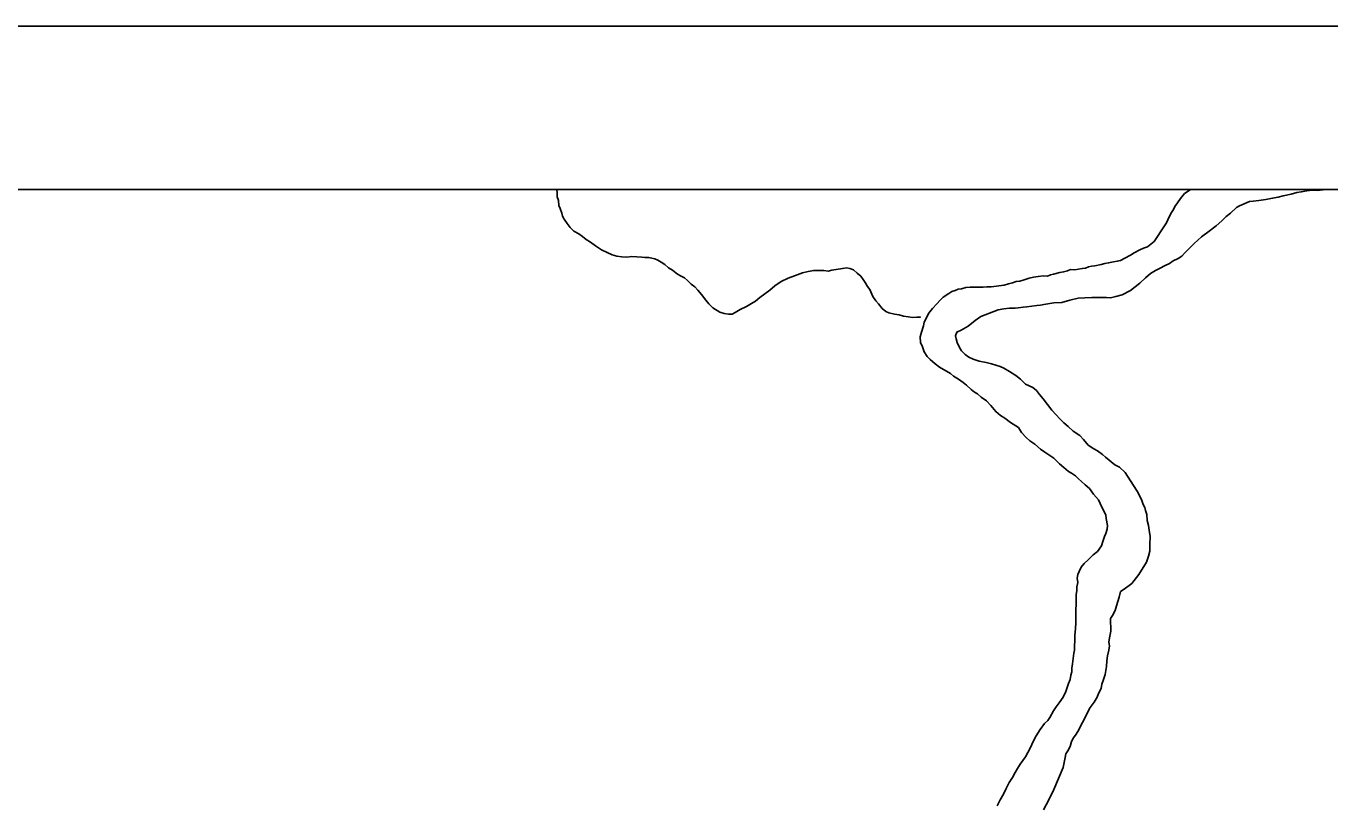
# Model space of a CAD drawing. Extents: x -17 to 88, y -5 to 22.
# Drawn here: x -12.82 to -12.023, y 20.525 to 21 of the extents above; entities that cross this region are included whole.
import ezdxf

# ---------------------------------------------------------------- set-up
doc = ezdxf.new("R2010")
doc.units = 0
for name, color, linetype in [('Default', 7, 'Continuous'), ('GM_X_Minor_River', 7, 'Continuous'), ('SH_Data', 7, 'Continuous')]:
    doc.layers.add(name, color=color, linetype=linetype)

msp = doc.modelspace()

# ---------------------------------------------------------------- linework, layer by layer
at = {"layer": 'Default'}
msp.add_lwpolyline([(-17.16024, 20.9), (-10.36024, 20.9), (-10.36024, 14.1), (-17.16024, 14.1)], close=True, dxfattribs=at)
at = {"layer": 'GM_X_Minor_River'}
for points in [[(-12.49547, 20.9), (-12.49527, 20.89785), (-12.49531, 20.89558), (-12.4946, 20.89328), (-12.49427, 20.89024), (-12.49355, 20.88833), (-12.49246, 20.88565), (-12.49211, 20.88375), (-12.49101, 20.88183), (-12.48916, 20.87913), (-12.4873, 20.87682), (-12.48506, 20.8745), (-12.48205, 20.87292), (-12.4798, 20.87136), (-12.47755, 20.86942), (-12.47492, 20.86786), (-12.47192, 20.86552), (-12.46816, 20.86317), (-12.46477, 20.86159), (-12.46176, 20.86002), (-12.45873, 20.8592), (-12.4557, 20.85877), (-12.45266, 20.85871), (-12.44961, 20.85903), (-12.44354, 20.85854), (-12.44164, 20.8585), (-12.43936, 20.85846), (-12.43746, 20.85805), (-12.43557, 20.85763), (-12.43368, 20.85684), (-12.4318, 20.85566), (-12.42955, 20.8541), (-12.42731, 20.85216), (-12.42468, 20.85059), (-12.42168, 20.84826), (-12.41942, 20.84708), (-12.41754, 20.84591), (-12.41567, 20.84435), (-12.41343, 20.84203), (-12.41118, 20.84047), (-12.40931, 20.83854), (-12.40708, 20.83584), (-12.40448, 20.83237), (-12.40263, 20.83006), (-12.40001, 20.82773), (-12.39588, 20.825), (-12.39323, 20.82419), (-12.39058, 20.82376), (-12.3883, 20.82372), (-12.38638, 20.82482), (-12.3833, 20.82666), (-12.37946, 20.82849), (-12.37639, 20.83033), (-12.37408, 20.83181), (-12.37138, 20.83403), (-12.36829, 20.83626), (-12.36521, 20.83848), (-12.36212, 20.84108), (-12.35827, 20.84367), (-12.35404, 20.84587), (-12.35022, 20.84731), (-12.34524, 20.84912), (-12.34181, 20.84982), (-12.33837, 20.85051), (-12.33533, 20.85045), (-12.33229, 20.8504), (-12.32964, 20.84997), (-12.32734, 20.85068), (-12.32086, 20.85171), (-12.31819, 20.85203), (-12.3163, 20.85162), (-12.31403, 20.85082), (-12.31179, 20.84888), (-12.30954, 20.84694), (-12.30806, 20.84501), (-12.30695, 20.84309), (-12.30547, 20.84078), (-12.30399, 20.83886), (-12.30217, 20.83465), (-12.30032, 20.83196), (-12.29883, 20.83003), (-12.2966, 20.82733), (-12.29436, 20.82539), (-12.29247, 20.8246), (-12.28906, 20.82377), (-12.28603, 20.82334), (-12.28338, 20.82253), (-12.28035, 20.82209)], [(-12.1734, 20.74719), (-12.17563, 20.74951), (-12.17976, 20.75225), (-12.18275, 20.75496), (-12.18537, 20.75729), (-12.18761, 20.75961), (-12.19022, 20.76232), (-12.19283, 20.76502), (-12.19543, 20.76849), (-12.19803, 20.77195), (-12.20026, 20.77465), (-12.20211, 20.77697), (-12.20436, 20.77891), (-12.20888, 20.78089), (-12.21187, 20.78398), (-12.21486, 20.78632), (-12.21862, 20.78867), (-12.22201, 20.79063), (-12.22427, 20.79181), (-12.22691, 20.79262), (-12.22956, 20.79343), (-12.23297, 20.79425), (-12.23713, 20.79509), (-12.24091, 20.79629), (-12.24355, 20.79748), (-12.2458, 20.79904), (-12.24804, 20.80136), (-12.24915, 20.80328), (-12.25061, 20.80635), (-12.25133, 20.80864), (-12.25167, 20.81055), (-12.25087, 20.81281), (-12.24819, 20.8139), (-12.24396, 20.81648), (-12.23971, 20.81982), (-12.23624, 20.82241), (-12.22552, 20.82639), (-12.22209, 20.82708), (-12.21866, 20.8274), (-12.21524, 20.82734), (-12.21333, 20.82768), (-12.21029, 20.828), (-12.208, 20.82834), (-12.20495, 20.82867), (-12.2019, 20.82899), (-12.19961, 20.82932), (-12.19771, 20.82967), (-12.19389, 20.83036), (-12.19161, 20.83069), (-12.18666, 20.83098), (-12.18169, 20.83241), (-12.17673, 20.83346), (-12.17254, 20.83376), (-12.16835, 20.83406), (-12.16417, 20.83398), (-12.16113, 20.83392), (-12.15923, 20.83389), (-12.15695, 20.83385), (-12.15351, 20.83454), (-12.14969, 20.83561), (-12.1447, 20.83818), (-12.13892, 20.84263), (-12.13543, 20.84598), (-12.13234, 20.84858), (-12.12927, 20.85042), (-12.12658, 20.85189), (-12.12389, 20.85336), (-12.12082, 20.85482), (-12.11851, 20.8563), (-12.11544, 20.85776), (-12.11313, 20.85924), (-12.11158, 20.8611), (-12.10926, 20.86334), (-12.10576, 20.86707), (-12.10112, 20.87117), (-12.0965, 20.8745), (-12.09226, 20.87783), (-12.08878, 20.88081), (-12.08607, 20.88342), (-12.08336, 20.88564), (-12.07988, 20.889), (-12.07796, 20.8901), (-12.07183, 20.89264), (-12.06954, 20.89298), (-12.06611, 20.8933), (-12.06192, 20.89398), (-12.05772, 20.89466), (-12.05429, 20.89536), (-12.05123, 20.89606), (-12.04627, 20.89711), (-12.04283, 20.89818), (-12.04016, 20.89851), (-12.03673, 20.89921), (-12.0333, 20.89952), (-12.03026, 20.89947), (-12.02683, 20.89978), (-12.02478, 20.9)], [(-12.10784, 20.9), (-12.10935, 20.89904), (-12.11166, 20.89756), (-12.114, 20.89457), (-12.11594, 20.89195), (-12.11751, 20.8897), (-12.1183, 20.88781), (-12.11948, 20.88594), (-12.12065, 20.88406), (-12.12184, 20.88142), (-12.12264, 20.87954), (-12.12577, 20.87466), (-12.12812, 20.87129)], [(-12.12812, 20.87129), (-12.13007, 20.86828), (-12.13432, 20.86495), (-12.13661, 20.86423), (-12.13891, 20.86313), (-12.14237, 20.8613), (-12.14468, 20.85982), (-12.14814, 20.85799), (-12.15082, 20.85652), (-12.15273, 20.85617), (-12.15502, 20.85584), (-12.15807, 20.85514), (-12.16036, 20.8548), (-12.16265, 20.85408), (-12.16647, 20.85339), (-12.16838, 20.85305), (-12.17028, 20.8527), (-12.1722, 20.85198), (-12.17411, 20.85164), (-12.17639, 20.8513), (-12.17868, 20.85096), (-12.18134, 20.85101), (-12.18326, 20.85028), (-12.18555, 20.84957), (-12.18784, 20.84923), (-12.19166, 20.84816), (-12.19357, 20.84782), (-12.19548, 20.8471), (-12.19814, 20.84714), (-12.20119, 20.84682), (-12.20386, 20.84649), (-12.20653, 20.84578), (-12.20959, 20.8447), (-12.21227, 20.84399), (-12.21455, 20.84365), (-12.21685, 20.84294), (-12.21915, 20.84222), (-12.22182, 20.84151), (-12.22982, 20.84052), (-12.23248, 20.84057), (-12.23477, 20.84023), (-12.23781, 20.84029), (-12.23971, 20.84032), (-12.24275, 20.84038), (-12.24542, 20.84005), (-12.24809, 20.83934), (-12.25, 20.83899), (-12.25192, 20.83827), (-12.25383, 20.83755), (-12.25575, 20.83644), (-12.25922, 20.83423), (-12.26115, 20.83237), (-12.26309, 20.83012), (-12.26581, 20.82714), (-12.26815, 20.82414), (-12.26973, 20.82075), (-12.27091, 20.81888), (-12.27133, 20.81661), (-12.27254, 20.81283), (-12.27336, 20.80981), (-12.27304, 20.80639), (-12.27195, 20.80371), (-12.27087, 20.80065), (-12.26902, 20.79796), (-12.26715, 20.79602), (-12.26416, 20.79331), (-12.26154, 20.79136), (-12.25476, 20.78744), (-12.25289, 20.78589), (-12.24989, 20.78393), (-12.24688, 20.78197), (-12.24501, 20.78042), (-12.24202, 20.77771), (-12.24015, 20.77615), (-12.23827, 20.77498), (-12.23602, 20.77304), (-12.23265, 20.7707), (-12.23004, 20.76799), (-12.22707, 20.76414), (-12.22407, 20.76181), (-12.22144, 20.76024), (-12.21807, 20.75752), (-12.21318, 20.75439), (-12.21134, 20.75132), (-12.20835, 20.74822), (-12.20611, 20.74628), (-12.2031, 20.74433), (-12.19974, 20.74123), (-12.19711, 20.73928), (-12.19448, 20.73771), (-12.19148, 20.73576), (-12.18812, 20.73228), (-12.1855, 20.72995), (-12.1825, 20.72762), (-12.18063, 20.72644), (-12.17837, 20.72488), (-12.17651, 20.72295), (-12.17464, 20.72139), (-12.17239, 20.71945), (-12.16977, 20.71713), (-12.16718, 20.71366)], [(-12.28035, 20.82209), (-12.27808, 20.82167), (-12.27541, 20.822), (-12.27351, 20.82196), (-12.27313, 20.82196), (-12.27351, 20.82196)], [(-12.19777, 20.52056), (-12.19462, 20.52658), (-12.19146, 20.53297), (-12.18867, 20.53976), (-12.18588, 20.54654), (-12.18463, 20.55259), (-12.18421, 20.55486), (-12.18303, 20.55674), (-12.18146, 20.55937), (-12.18065, 20.56239), (-12.17946, 20.56465), (-12.1779, 20.5669), (-12.17633, 20.56953), (-12.17515, 20.57178), (-12.17397, 20.57404), (-12.17278, 20.5763), (-12.1708, 20.58044), (-12.16923, 20.58307), (-12.16689, 20.58644), (-12.16493, 20.58944), (-12.16413, 20.59171), (-12.16255, 20.59471), (-12.16212, 20.59736), (-12.16132, 20.59963), (-12.16011, 20.6034), (-12.15926, 20.60832), (-12.15919, 20.61174), (-12.15876, 20.61477), (-12.15793, 20.61817), (-12.1575, 20.62082), (-12.15784, 20.62311), (-12.15741, 20.62576), (-12.15658, 20.62992), (-12.15681, 20.63752), (-12.15564, 20.63939), (-12.15406, 20.6424), (-12.15324, 20.64543), (-12.15243, 20.64807), (-12.15162, 20.65071), (-12.1508, 20.65411), (-12.14849, 20.65559), (-12.14387, 20.65892), (-12.13958, 20.66454), (-12.13488, 20.67205), (-12.13367, 20.67582), (-12.13285, 20.67885), (-12.13281, 20.68074), (-12.13278, 20.68264), (-12.13268, 20.68796), (-12.13302, 20.69024), (-12.1337, 20.69443), (-12.1344, 20.69748), (-12.13471, 20.70128), (-12.13543, 20.70357), (-12.13577, 20.70548), (-12.13688, 20.7074), (-12.13796, 20.71046), (-12.14053, 20.71544), (-12.14275, 20.7189), (-12.14792, 20.72697), (-12.15128, 20.73007), (-12.15429, 20.73165), (-12.15991, 20.73631), (-12.16178, 20.73786), (-12.16478, 20.7402), (-12.16704, 20.74138), (-12.17042, 20.74372), (-12.1734, 20.74719)], [(-12.16718, 20.71366), (-12.1642, 20.71019), (-12.1631, 20.70789), (-12.16091, 20.70329), (-12.15981, 20.70099), (-12.15947, 20.69871), (-12.15879, 20.69452), (-12.15883, 20.69224), (-12.15964, 20.6896), (-12.16044, 20.68771), (-12.16163, 20.6847), (-12.16244, 20.68205), (-12.16479, 20.67868), (-12.16749, 20.67645), (-12.17059, 20.67347), (-12.17291, 20.67124), (-12.17485, 20.66899), (-12.17604, 20.66636), (-12.17684, 20.66447), (-12.17726, 20.6622), (-12.17693, 20.65954), (-12.17736, 20.65689), (-12.1774, 20.65461), (-12.17783, 20.65234), (-12.17786, 20.65044), (-12.1779, 20.64854), (-12.17794, 20.64627), (-12.178, 20.64285), (-12.17806, 20.63981), (-12.1781, 20.63791), (-12.17815, 20.63488), (-12.17822, 20.63146), (-12.17867, 20.62729), (-12.17875, 20.6235), (-12.17879, 20.62122), (-12.17884, 20.61818), (-12.17926, 20.61629), (-12.18014, 20.60985), (-12.18057, 20.6072), (-12.18061, 20.60492), (-12.18103, 20.60303), (-12.18146, 20.60038), (-12.18265, 20.59775), (-12.18345, 20.59548), (-12.18426, 20.59284), (-12.18584, 20.58945), (-12.18819, 20.58608), (-12.19014, 20.58346), (-12.1917, 20.58121), (-12.19406, 20.57707), (-12.19523, 20.5752), (-12.19717, 20.57333), (-12.1999, 20.56959), (-12.20225, 20.56583), (-12.20422, 20.56245), (-12.20581, 20.55868), (-12.20738, 20.55567), (-12.20895, 20.55305), (-12.21052, 20.5508), (-12.21208, 20.54855), (-12.21365, 20.54592), (-12.21522, 20.54329), (-12.21679, 20.54028), (-12.21875, 20.53728), (-12.22072, 20.53352), (-12.22231, 20.53013), (-12.22427, 20.52675), (-12.22624, 20.52299)]]:
    msp.add_lwpolyline(points, dxfattribs=at)
at = {"layer": 'SH_Data'}
for p, q in [((-17.26024, 21), (-10.26024, 21)), ((-17.16024, 20.9), (-10.36024, 20.9))]:
    msp.add_line(p, q, dxfattribs=at)

doc.saveas('drawing.dxf')
